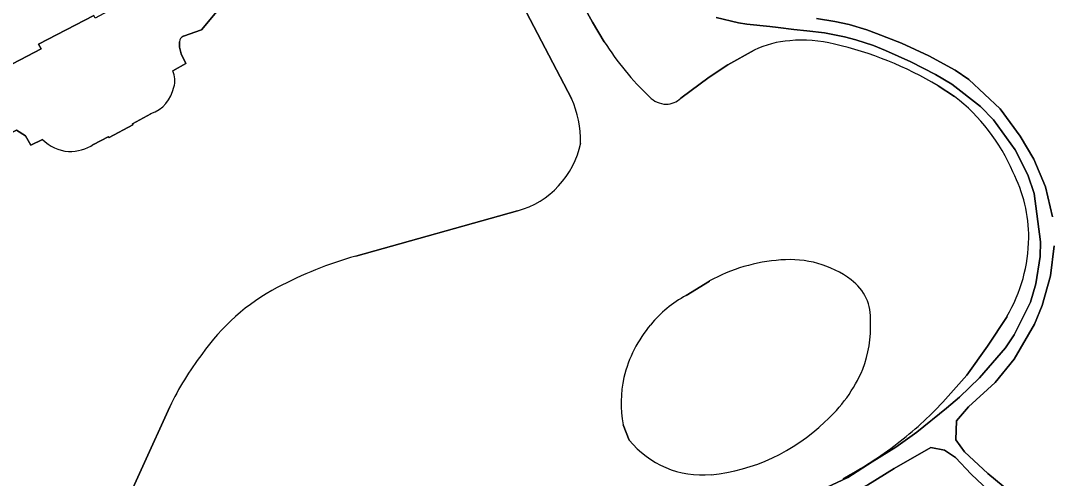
# Model space of a CAD drawing. Extents: x 162073 to 163043, y 381818 to 382561.
# Drawn here: x 162706.4 to 162851.8, y 382359.4 to 382423.9 of the extents above; entities that cross this region are included whole.
import ezdxf

# ---------------------------------------------------------------- set-up
doc = ezdxf.new("R2010")
doc.units = 0
for name, color, linetype in [('IMGEO_Erf', 7, 'Continuous'), ('IMGEO_Groenvoorziening', 7, 'Continuous'), ('IMGEO_Loofbos', 7, 'Continuous'), ('IMGEO_Meer_plas_ven_vijver', 7, 'Continuous'), ('IMGEO_Moeras', 7, 'Continuous'), ('IMGEO_Pand', 7, 'Continuous'), ('IMGEO_Rijbaan_lokaal_open', 7, 'Continuous'), ('IMGEO_Voetpad_gesloten', 7, 'Continuous')]:
    doc.layers.add(name, color=color, linetype=linetype)

msp = doc.modelspace()

# ---------------------------------------------------------------- linework, layer by layer
at = {"layer": 'IMGEO_Erf'}
for points in [[(162784.11, 382412.94), (162772.98, 382434.26), (162769.19, 382442.16), (162768.45, 382443.7), (162768.04, 382443.16), (162767.8, 382442.52), (162767.67, 382442.54), (162767.26, 382443.4), (162734.56, 382425.74), (162731.93, 382422.62), (162729.38, 382421.71)], [(162728.8, 382420.92), (162728.81, 382420.16), (162729.06, 382419.24), (162729.73, 382417.87), (162727.88, 382416.82)], [(162724.77, 382410.8), (162722.18, 382409.37), (162722.25, 382409.24), (162718.9, 382407.45), (162718.76, 382407.54), (162716.69, 382406.48)], [(162709.51, 382407.18), (162707.86, 382406.34), (162707.11, 382407.68), (162705.84, 382408.47), (162679.67, 382396.04)], [(162753.67, 382390.72), (162776.49, 382397.1)], [(162716.05, 382344.41), (162727.45, 382369.51)]]:
    msp.add_lwpolyline(points, dxfattribs=at)
for centre, radius, start, end in [((162729.64, 382420.91), 0.843, 108.0788, 178.9786), ((162725.18, 382415.52), 2.99, 341.1497, 25.7669), ((162723.18, 382415.45), 4.91, 288.8789, 349.5378), ((162770.79, 382406.92), 14.61, 359.0136, 24.3326), ((162713.54, 382411.03), 5.57, 223.7539, 266.1573), ((162713.27, 382411.77), 6.3, 269.066, 302.9321), ((162773.08, 382409.22), 12.59, 285.747, 348.308), ((162768.72, 382337.01), 55.78, 105.653, 117.9106), ((162756.68, 382359.72), 30.08, 117.8927, 145.2129), ((162764.72, 382351.69), 41.31, 142.4237, 154.4472)]:
    msp.add_arc(centre, radius, start, end, dxfattribs=at)
at = {"layer": 'IMGEO_Groenvoorziening'}
for points in [[(162783.87, 382429.53), (162787.05, 382423.71), (162788.73, 382420.93)], [(162819.38, 382357.78), (162823.07, 382359.52), (162826.5, 382361.75), (162829.83, 382363.8), (162832.8, 382365.9), (162837.02, 382369.28), (162838.84, 382370.87), (162841.67, 382373.56), (162845.32, 382377.82), (162846.56, 382379.64), (162848.83, 382384.23), (162849.61, 382386.8), (162850.19, 382390.68), (162850.27, 382392.76), (162849.35, 382399.54), (162848.45, 382402.18), (162846.7, 382405.71), (162843.62, 382409.93), (162841.78, 382411.81), (162837.76, 382414.95), (162835.46, 382416.34), (162831.98, 382418.1), (162828.41, 382419.71), (162826.7, 382420.41), (162824.23, 382421.21), (162822.61, 382421.63), (162819.8, 382422.18), (162817.28, 382422.46), (162815.47, 382422.67), (162813.27, 382422.95), (162812.06, 382423.08), (162808.84, 382423.42), (162807.65, 382423.6), (162804.51, 382424.37)], [(162799.52, 382412.98), (162803.51, 382415.93), (162806.17, 382417.67), (162809.88, 382419.74)], [(162835.8, 382414.72), (162838.14, 382413.21)], [(162845.53, 382382.23), (162842.8, 382378.03), (162839.87, 382373.97), (162836.49, 382370.15)]]:
    msp.add_lwpolyline(points, dxfattribs=at)
for centre, radius, start, end in [((162823.4, 382442.94), 41.06, 212.4012, 226.4379), ((162815.73, 382407.93), 13.18, 93.6711, 116.3286), ((162816.69, 382403.25), 17.92, 75.4416, 95.7902), ((162809.96, 382371.56), 50.31, 59.0909, 77.0913), ((162797.59, 382415.59), 3.46, 224.0833, 267.5427), ((162797.43, 382415.12), 2.99, 270.3, 314.4103), ((162821.88, 382392.12), 26.63, 23.1448, 52.3643), ((162828.15, 382393.28), 20.46, 0.0199, 27.0708), ((162826.5, 382393.48), 22.1, 329.4165, 359.5048), ((162797.45, 382406.79), 53.54, 307.4918, 316.821), ((162795.68, 382409.36), 56.66, 298.1599, 307.3288)]:
    msp.add_arc(centre, radius, start, end, dxfattribs=at)
at = {"layer": 'IMGEO_Loofbos'}
for points in [[(162818.65, 382424.22), (162821.27, 382423.81), (162823.25, 382423.37), (162825.76, 382422.61), (162827.13, 382422.12), (162830.63, 382420.73), (162834.5, 382418.95), (162838.21, 382416.94), (162840.13, 382415.64), (162844.55, 382411.47), (162847.39, 382407.65), (162849.3, 382404.38), (162850.96, 382400.47), (162851.97, 382396.28)], [(162852.18, 382392.16), (162851.66, 382387.93), (162850.49, 382383.78), (162849.41, 382381.16), (162846.54, 382376.22), (162843.87, 382372.93), (162840.12, 382369.47), (162838.43, 382367.53), (162838.3, 382364.83), (162839.53, 382363.17), (162842.82, 382360.1), (162846.06, 382357.41)], [(162845.94, 382345.47), (162851.23, 382350.68), (162851.31, 382350.76), (162849.72, 382352.2), (162846.94, 382354.31), (162844.59, 382356.12), (162840.47, 382360.01), (162838.26, 382362.33), (162836.73, 382363.38), (162834.78, 382363.76), (162829.61, 382360.78), (162825.92, 382358.49), (162822.23, 382356.65), (162818.1, 382354.69), (162814.03, 382352.42)]]:
    msp.add_lwpolyline(points, dxfattribs=at)
at = {"layer": 'IMGEO_Meer_plas_ven_vijver'}
for points in [[(162788.73, 382420.93), (162787.05, 382423.71), (162783.87, 382429.53), (162776.57, 382444.48), (162774.08, 382445.37), (162772.72, 382445.3), (162771.15, 382444.56), (162769.19, 382442.16), (162772.98, 382434.26), (162784.11, 382412.94)], [(162809.88, 382419.74), (162806.17, 382417.67), (162803.51, 382415.93), (162799.52, 382412.98)], [(162838.14, 382413.21), (162835.8, 382414.72)], [(162776.49, 382397.1), (162753.67, 382390.72)], [(162800.27, 382385.17), (162803.55, 382387.22)], [(162842.8, 382378.03), (162845.53, 382382.23)], [(162836.49, 382370.15), (162839.87, 382373.97), (162842.8, 382378.03)], [(162727.45, 382369.51), (162716.05, 382344.41)], [(162792.25, 382364.8), (162791.37, 382366.96)]]:
    msp.add_lwpolyline(points, dxfattribs=at)
for centre, radius, start, end in [((162823.4, 382442.94), 41.06, 212.4012, 226.4379), ((162815.73, 382407.93), 13.18, 93.6711, 116.3286), ((162816.69, 382403.25), 17.92, 75.4416, 95.7902), ((162809.96, 382371.56), 50.31, 59.0909, 77.0913), ((162797.59, 382415.59), 3.46, 224.0833, 267.5427), ((162797.43, 382415.12), 2.99, 270.3, 314.4103), ((162821.88, 382392.12), 26.63, 23.1448, 52.3643), ((162770.79, 382406.92), 14.61, 359.0136, 24.3326), ((162773.08, 382409.22), 12.59, 285.747, 348.308), ((162828.15, 382393.28), 20.46, 0.0199, 27.0708), ((162826.5, 382393.48), 22.1, 329.4165, 359.5048), ((162768.72, 382337.01), 55.78, 105.653, 117.9106), ((162815.32, 382365.78), 24.46, 93.9619, 118.7606), ((162814.91, 382375.72), 14.52, 53.4363, 95.0559), ((162819.67, 382382.01), 6.62, 355.7434, 54.0684), ((162756.68, 382359.72), 30.08, 117.8927, 145.2129), ((162807.73, 382371), 16.01, 117.7714, 141.0754), ((162809.36, 382369.23), 18.4, 139.9868, 166.1128), ((162809.24, 382380.82), 17.05, 339.2834, 2.3555), ((162764.72, 382351.69), 41.31, 142.4237, 154.4472), ((162806.07, 382382.96), 20.79, 311.4007, 336.8491), ((162808.06, 382369.98), 16.96, 167.5146, 190.2586), ((162797.45, 382406.79), 53.54, 307.4918, 316.821), ((162801.16, 382386.6), 26.8, 275.6326, 314.1423), ((162802.58, 382373.17), 13.29, 219.0143, 275.2394), ((162795.68, 382409.36), 56.66, 298.1599, 307.3288)]:
    msp.add_arc(centre, radius, start, end, dxfattribs=at)
at = {"layer": 'IMGEO_Moeras'}
for points in [[(162803.55, 382387.22), (162800.27, 382385.17)], [(162791.37, 382366.96), (162792.25, 382364.8)]]:
    msp.add_lwpolyline(points, dxfattribs=at)
for centre, radius, start, end in [((162815.32, 382365.78), 24.46, 93.9619, 118.7606), ((162814.91, 382375.72), 14.52, 53.4363, 95.0559), ((162819.67, 382382.01), 6.62, 355.7434, 54.0684), ((162807.73, 382371), 16.01, 117.7714, 141.0754), ((162809.36, 382369.23), 18.4, 139.9868, 166.1128), ((162809.24, 382380.82), 17.05, 339.2834, 2.3555), ((162806.07, 382382.96), 20.79, 311.4007, 336.8491), ((162808.06, 382369.98), 16.96, 167.5146, 190.2586), ((162801.16, 382386.6), 26.8, 275.6326, 314.1423), ((162802.58, 382373.17), 13.29, 219.0143, 275.2394)]:
    msp.add_arc(centre, radius, start, end, dxfattribs=at)
at = {"layer": 'IMGEO_Pand'}
msp.add_lwpolyline([(162703.25, 382416.79), (162709.3, 382419.93), (162708.95, 382420.6), (162716.73, 382424.64)], dxfattribs=at)
at = {"layer": 'IMGEO_Rijbaan_lokaal_open'}
for points in [[(162723.75, 382443.59), (162723.08, 382444.22), (162721.37, 382447.47), (162718.2, 382445.92), (162718.71, 382444.93), (162720.86, 382446.05), (162723.58, 382440.82), (162719.9, 382438.9), (162720.07, 382438.58), (162719.28, 382438.18), (162720, 382436.8), (162722.05, 382437.87), (162724.08, 382433.97), (162722.09, 382432.93), (162724.29, 382428.71), (162719.15, 382426.04), (162719.39, 382425.57), (162716.92, 382424.28), (162716.73, 382424.64), (162708.95, 382420.6), (162709.3, 382419.93), (162703.25, 382416.79)], [(162729.38, 382421.71), (162731.93, 382422.62), (162734.56, 382425.74), (162767.26, 382443.4), (162767.67, 382442.54)], [(162727.88, 382416.82), (162729.73, 382417.87), (162729.06, 382419.24), (162728.81, 382420.16), (162728.8, 382420.92)], [(162716.69, 382406.48), (162718.76, 382407.54), (162718.9, 382407.45), (162722.25, 382409.24), (162722.18, 382409.37), (162724.77, 382410.8)], [(162679.67, 382396.04), (162705.84, 382408.47), (162707.11, 382407.68), (162707.86, 382406.34), (162709.51, 382407.18)]]:
    msp.add_lwpolyline(points, dxfattribs=at)
for centre, radius, start, end in [((162729.64, 382420.91), 0.843, 108.0788, 178.9786), ((162725.18, 382415.52), 2.99, 341.1497, 25.7669), ((162723.18, 382415.45), 4.91, 288.8789, 349.5378), ((162713.54, 382411.03), 5.57, 223.7539, 266.1573), ((162713.27, 382411.77), 6.3, 269.066, 302.9321)]:
    msp.add_arc(centre, radius, start, end, dxfattribs=at)
at = {"layer": 'IMGEO_Voetpad_gesloten'}
for points in [[(162804.51, 382424.37), (162807.65, 382423.6), (162808.84, 382423.42), (162812.06, 382423.08), (162813.27, 382422.95), (162815.47, 382422.67), (162817.28, 382422.46), (162819.8, 382422.18), (162822.61, 382421.63), (162824.23, 382421.21), (162826.7, 382420.41), (162828.41, 382419.71), (162831.98, 382418.1), (162835.46, 382416.34), (162837.76, 382414.95), (162841.78, 382411.81), (162843.62, 382409.93), (162846.7, 382405.71), (162848.45, 382402.18), (162849.35, 382399.54), (162850.27, 382392.76), (162850.19, 382390.68), (162849.61, 382386.8), (162848.83, 382384.23), (162846.56, 382379.64), (162845.32, 382377.82), (162841.67, 382373.56), (162838.84, 382370.87), (162837.02, 382369.28), (162832.8, 382365.9), (162829.83, 382363.8), (162826.5, 382361.75), (162823.07, 382359.52), (162819.38, 382357.78)], [(162851.97, 382396.28), (162850.96, 382400.47), (162849.3, 382404.38), (162847.39, 382407.65), (162844.55, 382411.47), (162840.13, 382415.64), (162838.21, 382416.94), (162834.5, 382418.95), (162830.63, 382420.73), (162827.13, 382422.12), (162825.76, 382422.61), (162823.25, 382423.37), (162821.27, 382423.81), (162818.65, 382424.22)], [(162846.06, 382357.41), (162842.82, 382360.1), (162839.53, 382363.17), (162838.3, 382364.83), (162838.43, 382367.53), (162840.12, 382369.47), (162843.87, 382372.93), (162846.54, 382376.22), (162849.41, 382381.16), (162850.49, 382383.78), (162851.66, 382387.93), (162852.18, 382392.16)], [(162814.03, 382352.42), (162818.1, 382354.69), (162822.23, 382356.65), (162825.92, 382358.49), (162829.61, 382360.78), (162834.78, 382363.76), (162836.73, 382363.38), (162838.26, 382362.33), (162840.47, 382360.01), (162844.59, 382356.12), (162846.94, 382354.31), (162849.72, 382352.2), (162851.31, 382350.76), (162853.81, 382348.48)]]:
    msp.add_lwpolyline(points, dxfattribs=at)

doc.saveas('drawing.dxf')
